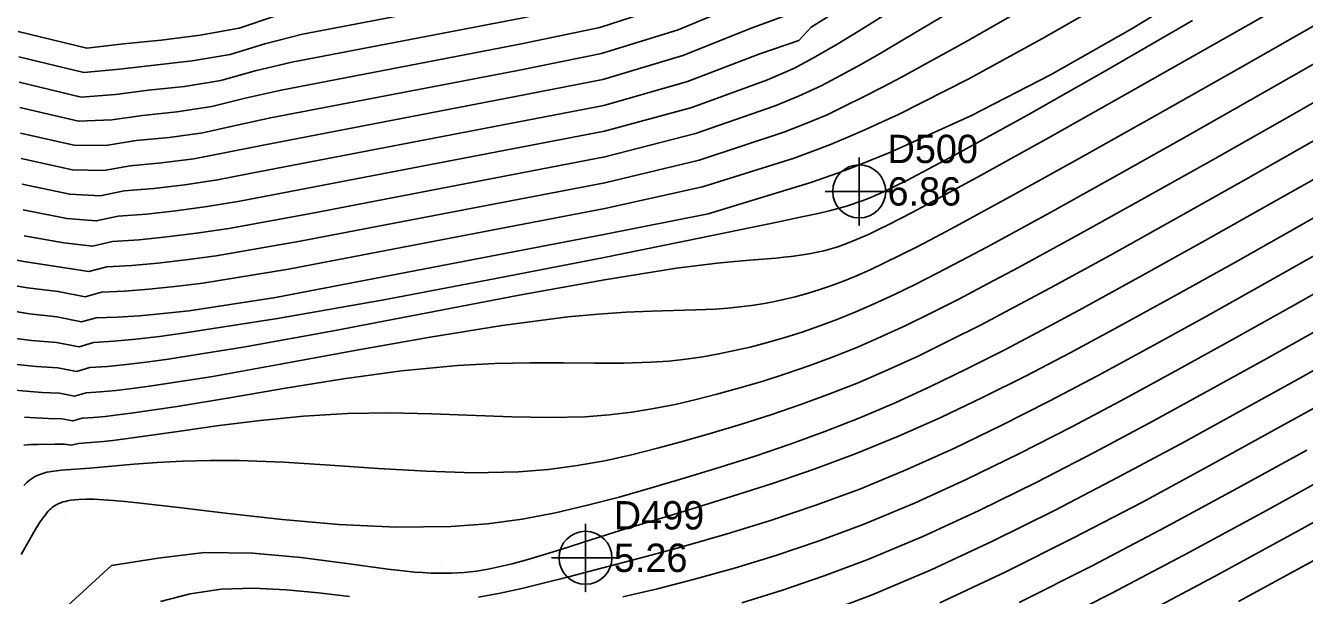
# Model space of a CAD drawing. Extents: x 2356077 to 2359823, y 225951 to 227822.
# Drawn here: x 2357044.1 to 2357157.1, y 227207.4 to 227257.6 of the extents above; entities that cross this region are included whole.
import ezdxf

# ---------------------------------------------------------------- set-up
doc = ezdxf.new("R2010")
doc.units = 0
for name, color, linetype in [('DTM Contours Major', 7, 'Continuous'), ('DTM Contours Minor', 7, 'Continuous'), ('Exist DTM Regular Point CELL', 7, 'Continuous'), ('Exist DTM Regular Point Cogo Elevation', 7, 'Continuous'), ('Exist DTM Regular Point Cogo Number', 7, 'Continuous'), ('PH Exist DTM Point', 7, 'Continuous')]:
    doc.layers.add(name, color=color, linetype=linetype)

msp = doc.modelspace()

# ---------------------------------------------------------------- linework, layer by layer
at = {"layer": 'DTM Contours Major'}
for points in [[(2357148.33, 227296.19), (2357143.43, 227293.5), (2357138.61, 227290.79), (2357133.93, 227288.04), (2357129.47, 227285.24), (2357125.29, 227282.37), (2357121.3, 227279.48), (2357118.57, 227277.29), (2357116.4, 227274.86), (2357113.95, 227272.6), (2357111.43, 227270.43), (2357109.09, 227268.27), (2357106.27, 227266.28), (2357100.43, 227264.08), (2357094.51, 227262.06), (2357088.08, 227260.61), (2357068.61, 227256.87), (2357065.28, 227256.04), (2357062.2, 227255.1), (2357058.86, 227254.54), (2357052.44, 227253.79), (2357049.3, 227253.49), (2357043.54, 227254.89)], [(2357155.39, 227283.28), (2357149.15, 227279.68), (2357143.01, 227276.12), (2357137.08, 227272.62), (2357131.46, 227269.23), (2357126.26, 227265.97), (2357121.59, 227262.89), (2357119.44, 227261.47), (2357117.54, 227260.1), (2357115.56, 227258.78), (2357113.52, 227257.51), (2357112.44, 227256.32), (2357108.98, 227255.15), (2357102.59, 227252.72), (2357095.2, 227250.59), (2357063.94, 227244.59), (2357061.1, 227244.02), (2357058.21, 227243.59), (2357055.48, 227243.26), (2357052.85, 227243.05), (2357050.72, 227242.63), (2357048.04, 227242.76), (2357043.84, 227243.64)], [(2357148.66, 227261.52), (2357141.71, 227257.29), (2357134.71, 227253.32), (2357127.61, 227249.67), (2357120.42, 227246.42), (2357119.29, 227245.96), (2357118.15, 227245.51), (2357117.01, 227245.06), (2357115.85, 227244.63), (2357114.68, 227244.21), (2357113.48, 227243.79), (2357104.42, 227241.02), (2357095.36, 227239.24), (2357066.22, 227233.65), (2357058.59, 227232.47), (2357056.3, 227232.23), (2357054.19, 227232.04), (2357052.22, 227231.91), (2357050.37, 227231.85), (2357049.08, 227231.5), (2357046.89, 227231.95), (2357044.49, 227232.21), (2357042.16, 227232.58)], [(2357162.6, 227253.52), (2357155.79, 227249.65), (2357149.2, 227245.92), (2357142.94, 227242.41), (2357137.11, 227239.17), (2357131.83, 227236.29), (2357129.1, 227234.84), (2357126.56, 227233.51), (2357124.16, 227232.29), (2357121.88, 227231.18), (2357119.68, 227230.17), (2357117.54, 227229.25), (2357115.46, 227228.41), (2357113.39, 227227.64), (2357111.33, 227226.94), (2357109.28, 227226.28), (2357107.23, 227225.68), (2357105.19, 227225.12), (2357103.36, 227224.65), (2357101.52, 227224.22), (2357099.63, 227223.84), (2357097.69, 227223.53), (2357095.67, 227223.28), (2357093.56, 227223.13), (2357090.41, 227223.06), (2357087.07, 227223.12), (2357079.98, 227223.39), (2357076.3, 227223.46), (2357072.56, 227223.41), (2357068.7, 227223.18), (2357064.89, 227222.8), (2357061.23, 227222.34), (2357057.78, 227221.86), (2357054.63, 227221.41), (2357051.84, 227221.04), (2357051.02, 227220.95), (2357050.25, 227220.88), (2357049.52, 227220.82), (2357048.83, 227220.77), (2357048.21, 227220.62), (2357047.56, 227220.71), (2357046.74, 227220.7), (2357045.26, 227220.69), (2357044.6, 227220.67), (2357044, 227220.62)], [(2357161.22, 227235.81), (2357156.12, 227232.94), (2357151.04, 227230.11), (2357145.98, 227227.31), (2357141.24, 227224.73), (2357136.53, 227222.23), (2357131.85, 227219.84), (2357127.22, 227217.58), (2357122.64, 227215.5), (2357118.12, 227213.63), (2357114.22, 227212.18), (2357110.41, 227210.89), (2357106.74, 227209.77), (2357103.23, 227208.79), (2357099.94, 227207.95), (2357096.9, 227207.24)], [(2357160.13, 227218.39), (2357153.72, 227214.85), (2357146.94, 227211.18), (2357140, 227207.52), (2357133.09, 227204.03)]]:
    msp.add_lwpolyline(points, dxfattribs=at)
at = {"layer": 'DTM Contours Minor'}
for points in [[(2357146.92, 227298.78), (2357142.31, 227296.25), (2357137.76, 227293.7), (2357133.34, 227291.1), (2357129.11, 227288.42), (2357125.13, 227285.64), (2357121.27, 227282.84), (2357118.5, 227280.45), (2357116.18, 227277.83), (2357113.63, 227275.38), (2357110.99, 227273.01), (2357108.43, 227270.68), (2357105.67, 227268.44), (2357099.97, 227266.35), (2357094.33, 227264.36), (2357088.22, 227262.91), (2357069.58, 227259.33), (2357066.16, 227258.46), (2357063, 227257.4), (2357059.56, 227256.79), (2357056.13, 227256.36), (2357052.8, 227256.02), (2357049.54, 227255.64), (2357043.5, 227257.12)], [(2357149.74, 227293.61), (2357144.56, 227290.74), (2357139.46, 227287.87), (2357134.53, 227284.97), (2357129.83, 227282.05), (2357125.46, 227279.1), (2357121.35, 227276.14), (2357118.64, 227274.12), (2357116.63, 227271.89), (2357114.28, 227269.83), (2357111.86, 227267.85), (2357109.75, 227265.87), (2357106.82, 227264.11), (2357100.88, 227261.81), (2357094.68, 227259.77), (2357087.93, 227258.3), (2357067.65, 227254.41), (2357064.41, 227253.64), (2357061.39, 227252.79), (2357058.17, 227252.28), (2357055.01, 227251.94), (2357052.09, 227251.56), (2357049.06, 227251.34), (2357043.59, 227252.65)], [(2357151.15, 227291.03), (2357145.7, 227287.98), (2357140.32, 227284.94), (2357135.13, 227281.9), (2357130.21, 227278.86), (2357125.64, 227275.82), (2357121.41, 227272.81), (2357118.7, 227270.96), (2357116.86, 227268.93), (2357114.61, 227267.06), (2357112.28, 227265.27), (2357110.42, 227263.48), (2357107.29, 227261.93), (2357101.33, 227259.55), (2357094.85, 227257.48), (2357087.78, 227256), (2357066.7, 227251.95), (2357063.54, 227251.23), (2357060.59, 227250.49), (2357057.49, 227250.03), (2357054.46, 227249.72), (2357051.75, 227249.32), (2357048.81, 227249.2), (2357043.64, 227250.4)], [(2357152.57, 227288.45), (2357146.83, 227285.22), (2357141.2, 227282), (2357135.75, 227278.81), (2357130.6, 227275.65), (2357125.83, 227272.54), (2357121.5, 227269.48), (2357118.77, 227267.8), (2357117.08, 227265.98), (2357114.93, 227264.3), (2357112.7, 227262.69), (2357111.09, 227261.09), (2357107.66, 227259.72), (2357101.77, 227257.28), (2357094.99, 227255.18), (2357087.61, 227253.69), (2357065.76, 227249.49), (2357062.69, 227248.83), (2357059.79, 227248.19), (2357056.81, 227247.77), (2357053.91, 227247.5), (2357051.4, 227247.09), (2357048.56, 227247.05), (2357043.7, 227248.16)], [(2357153.98, 227285.86), (2357147.98, 227282.45), (2357142.09, 227279.06), (2357136.4, 227275.72), (2357131.01, 227272.44), (2357126.03, 227269.25), (2357121.56, 227266.18), (2357119.29, 227264.6), (2357117.31, 227263.03), (2357115.25, 227261.54), (2357113.11, 227260.1), (2357111.76, 227258.7), (2357108.32, 227257.44), (2357102.19, 227255), (2357095.11, 227252.88), (2357087.42, 227251.37), (2357064.84, 227247.04), (2357061.86, 227246.43), (2357059, 227245.89), (2357056.14, 227245.52), (2357053.38, 227245.28), (2357051.06, 227244.86), (2357048.3, 227244.9), (2357043.76, 227245.9)], [(2357156.8, 227280.7), (2357150.33, 227276.91), (2357143.97, 227273.17), (2357137.81, 227269.52), (2357131.95, 227266.02), (2357126.52, 227262.7), (2357121.6, 227259.61), (2357119.65, 227258.37), (2357117.76, 227257.17), (2357115.87, 227256.02), (2357113.93, 227254.92), (2357112.04, 227253.87), (2357109.65, 227252.85), (2357102.97, 227250.42), (2357095.27, 227248.33), (2357063.06, 227242.15), (2357060.18, 227241.67), (2357057.42, 227241.29), (2357054.82, 227241), (2357052.33, 227240.83), (2357050.39, 227240.4), (2357047.79, 227240.62), (2357043.92, 227241.37)], [(2357158.22, 227278.11), (2357144.98, 227270.23), (2357138.6, 227266.43), (2357132.51, 227262.81), (2357126.81, 227259.43), (2357121.58, 227256.35), (2357119.75, 227255.28), (2357117.97, 227254.25), (2357116.17, 227253.27), (2357114.41, 227252.34), (2357112.41, 227251.42), (2357110.34, 227250.55), (2357103.31, 227248.11), (2357095.31, 227246.06), (2357069.32, 227241.07), (2357062.08, 227239.73), (2357059.25, 227239.32), (2357056.63, 227238.99), (2357054.17, 227238.74), (2357051.83, 227238.6), (2357050.06, 227238.17), (2357047.53, 227238.47), (2357044.03, 227239.09)], [(2357159.63, 227275.53), (2357152.81, 227271.38), (2357146.08, 227267.3), (2357139.5, 227263.35), (2357133.15, 227259.62), (2357127.13, 227256.18), (2357121.49, 227253.09), (2357119.81, 227252.2), (2357118.14, 227251.35), (2357116.47, 227250.53), (2357114.93, 227249.77), (2357112.98, 227248.98), (2357111.1, 227248.24), (2357103.62, 227245.77), (2357095.31, 227243.78), (2357068.39, 227238.62), (2357060.97, 227237.33), (2357058.3, 227236.97), (2357055.83, 227236.68), (2357053.52, 227236.48), (2357051.33, 227236.36), (2357049.73, 227235.95), (2357044.15, 227236.81), (2357041.19, 227237.33)], [(2357157.03, 227260.51), (2357149.01, 227255.95), (2357141.43, 227251.66), (2357134.53, 227247.78), (2357128.52, 227244.44), (2357123.64, 227241.79), (2357122.45, 227241.16), (2357121.36, 227240.59), (2357120.37, 227240.09), (2357119.47, 227239.64), (2357118.64, 227239.25), (2357117.87, 227238.9), (2357117.16, 227238.61), (2357116.5, 227238.35), (2357115.86, 227238.13), (2357115.25, 227237.94), (2357114.65, 227237.78), (2357114.05, 227237.64), (2357113.5, 227237.53), (2357112.95, 227237.43), (2357112.37, 227237.34), (2357111.75, 227237.27), (2357111.1, 227237.2), (2357110.4, 227237.13), (2357108.11, 227236.94), (2357106.75, 227236.82), (2357105.23, 227236.67), (2357103.54, 227236.48), (2357101.64, 227236.24), (2357095.27, 227235.22), (2357087.73, 227233.85), (2357071.33, 227230.72), (2357063.54, 227229.3), (2357056.73, 227228.2), (2357054.8, 227227.94), (2357053.02, 227227.73), (2357051.37, 227227.57), (2357049.82, 227227.47), (2357048.65, 227227.12), (2357046.98, 227227.44), (2357045.12, 227227.55), (2357043.36, 227227.74)], [(2357140.53, 227260.31), (2357133.9, 227256.46), (2357127.45, 227252.94), (2357121.23, 227249.81), (2357119.74, 227249.11), (2357118.25, 227248.44), (2357116.75, 227247.79), (2357115.22, 227247.16), (2357113.66, 227246.55), (2357112.03, 227245.95), (2357103.93, 227243.4), (2357095.29, 227241.5), (2357067.36, 227236.14), (2357059.81, 227234.91), (2357057.32, 227234.61), (2357055.02, 227234.37), (2357052.88, 227234.2), (2357050.85, 227234.11), (2357049.41, 227233.72), (2357047.03, 227234.18), (2357044.31, 227234.51), (2357041.66, 227234.95)], [(2357158.93, 227258.2), (2357151.34, 227253.89), (2357144.1, 227249.8), (2357137.39, 227246.04), (2357131.39, 227242.7), (2357126.26, 227239.91), (2357124.49, 227238.98), (2357122.88, 227238.13), (2357121.39, 227237.38), (2357120.01, 227236.7), (2357118.72, 227236.1), (2357117.51, 227235.57), (2357116.37, 227235.1), (2357115.27, 227234.69), (2357114.2, 227234.32), (2357113.16, 227234), (2357112.12, 227233.71), (2357111.08, 227233.46), (2357110.16, 227233.26), (2357109.21, 227233.09), (2357108.24, 227232.93), (2357107.22, 227232.81), (2357106.16, 227232.7), (2357105.03, 227232.62), (2357103.33, 227232.55), (2357099.42, 227232.43), (2357097.17, 227232.34), (2357094.71, 227232.18), (2357092.02, 227231.94), (2357086.23, 227231.19), (2357079.86, 227230.16), (2357073.22, 227228.97), (2357066.66, 227227.76), (2357060.51, 227226.66), (2357055.1, 227225.81), (2357053.56, 227225.61), (2357052.11, 227225.44), (2357050.76, 227225.32), (2357049.49, 227225.24), (2357048.47, 227224.94), (2357047.15, 227225.2), (2357045.62, 227225.26), (2357044.19, 227225.37), (2357042.86, 227225.5)], [(2357147.2, 227258.09), (2357139.5, 227253.65), (2357132.56, 227249.71), (2357126.63, 227246.43), (2357121.97, 227243.98), (2357120.95, 227243.47), (2357120.48, 227243.24), (2357120.02, 227243.03), (2357119.59, 227242.83), (2357119.18, 227242.65), (2357118.78, 227242.48), (2357118.4, 227242.33), (2357118.02, 227242.18), (2357117.65, 227242.05), (2357117.27, 227241.92), (2357116.9, 227241.8), (2357116.56, 227241.69), (2357115.87, 227241.5), (2357115.12, 227241.3), (2357114.14, 227241.07), (2357112.84, 227240.79), (2357110.52, 227240.3), (2357103.78, 227238.91), (2357095.24, 227237.19), (2357085.66, 227235.31), (2357075.79, 227233.45), (2357066.4, 227231.79), (2357058.24, 227230.52), (2357055.96, 227230.22), (2357053.88, 227229.98), (2357051.95, 227229.8), (2357050.15, 227229.69), (2357048.86, 227229.3), (2357046.86, 227229.69), (2357044.67, 227229.86), (2357042.61, 227230.12)], [(2357160.78, 227255.87), (2357153.59, 227251.79), (2357146.69, 227247.88), (2357140.2, 227244.24), (2357134.26, 227240.95), (2357129.02, 227238.09), (2357126.75, 227236.89), (2357124.66, 227235.79), (2357122.71, 227234.8), (2357120.88, 227233.91), (2357119.14, 227233.11), (2357117.46, 227232.38), (2357115.86, 227231.73), (2357114.28, 227231.14), (2357112.73, 227230.6), (2357111.19, 227230.12), (2357109.66, 227229.68), (2357108.13, 227229.28), (2357106.76, 227228.96), (2357105.38, 227228.67), (2357103.95, 227228.41), (2357102.49, 227228.2), (2357100.96, 227228.04), (2357099.36, 227227.93), (2357096.96, 227227.86), (2357094.39, 227227.86), (2357091.64, 227227.89), (2357088.7, 227227.89), (2357085.59, 227227.83), (2357082.28, 227227.65), (2357077.35, 227227.17), (2357072.23, 227226.47), (2357067.1, 227225.65), (2357062.14, 227224.8), (2357057.54, 227224.03), (2357053.47, 227223.43), (2357052.29, 227223.28), (2357051.18, 227223.16), (2357050.14, 227223.07), (2357049.15, 227223), (2357048.31, 227222.77), (2357047.34, 227222.95), (2357046.16, 227222.97), (2357045.06, 227223.02), (2357044.05, 227223.08)], [(2357157.95, 227247.49), (2357151.67, 227243.94), (2357145.64, 227240.55), (2357139.94, 227237.39), (2357134.66, 227234.5), (2357131.51, 227232.81), (2357128.53, 227231.25), (2357125.69, 227229.81), (2357122.96, 227228.48), (2357120.29, 227227.26), (2357117.67, 227226.13), (2357115.09, 227225.11), (2357112.52, 227224.17), (2357109.95, 227223.29), (2357107.38, 227222.47), (2357104.81, 227221.7), (2357102.24, 227220.97), (2357099.96, 227220.34), (2357097.65, 227219.76), (2357095.29, 227219.25), (2357092.86, 227218.81), (2357090.33, 227218.48), (2357087.68, 227218.26), (2357083.7, 227218.19), (2357079.54, 227218.31), (2357075.29, 227218.56), (2357071.05, 227218.86), (2357066.92, 227219.12), (2357063.01, 227219.27), (2357060.41, 227219.27), (2357057.99, 227219.2), (2357055.75, 227219.08), (2357053.71, 227218.93), (2357049.81, 227218.59), (2357047.31, 227218.4), (2357046.86, 227218.35), (2357046.43, 227218.3), (2357046.03, 227218.23), (2357045.66, 227218.13), (2357045.3, 227218), (2357045.02, 227217.87), (2357044.76, 227217.72), (2357044.5, 227217.54), (2357044.24, 227217.32), (2357043.98, 227217.07)], [(2357160.08, 227245.31), (2357154.1, 227241.93), (2357148.31, 227238.68), (2357142.76, 227235.59), (2357137.51, 227232.71), (2357133.95, 227230.8), (2357130.55, 227229.01), (2357127.27, 227227.34), (2357124.07, 227225.79), (2357120.93, 227224.35), (2357117.82, 227223.02), (2357114.74, 227221.82), (2357111.66, 227220.7), (2357108.57, 227219.65), (2357105.48, 227218.67), (2357102.39, 227217.73), (2357099.3, 227216.82), (2357096.55, 227216.04), (2357093.78, 227215.31), (2357090.95, 227214.65), (2357088.01, 227214.1), (2357084.94, 227213.68), (2357081.71, 227213.43), (2357076.86, 227213.38), (2357071.81, 227213.62), (2357066.8, 227214.05), (2357062.02, 227214.59), (2357057.69, 227215.11), (2357054.02, 227215.54), (2357052.91, 227215.66), (2357051.91, 227215.74), (2357051.01, 227215.8), (2357050.2, 227215.84), (2357049.49, 227215.85), (2357048.85, 227215.83), (2357048.49, 227215.8), (2357048.15, 227215.76), (2357047.84, 227215.71), (2357047.63, 227215.66), (2357047.44, 227215.61), (2357047.25, 227215.54), (2357047.08, 227215.47), (2357046.91, 227215.39), (2357046.75, 227215.29), (2357046.62, 227215.2), (2357046.5, 227215.11), (2357046.38, 227215.01), (2357046.26, 227214.9), (2357046.15, 227214.78), (2357046.03, 227214.65), (2357045.89, 227214.47), (2357045.74, 227214.28), (2357045.59, 227214.07), (2357045.44, 227213.85), (2357045.12, 227213.35), (2357044.48, 227212.26), (2357043.76, 227210.96)], [(2357162.22, 227243.13), (2357156.55, 227239.91), (2357150.99, 227236.78), (2357145.58, 227233.78), (2357140.36, 227230.92), (2357136.38, 227228.78), (2357132.5, 227226.75), (2357128.7, 227224.85), (2357124.96, 227223.06), (2357121.23, 227221.4), (2357117.49, 227219.87), (2357113.79, 227218.5), (2357110.1, 227217.24), (2357106.48, 227216.08), (2357103, 227215.01), (2357099.7, 227214.01), (2357096.64, 227213.08), (2357094.81, 227212.5), (2357091.49, 227211.44), (2357089.96, 227210.96), (2357088.51, 227210.53), (2357087.11, 227210.15), (2357086.05, 227209.9), (2357085, 227209.68), (2357083.95, 227209.51), (2357082.88, 227209.39), (2357081.77, 227209.32), (2357080.6, 227209.31), (2357079.92, 227209.33), (2357079.22, 227209.37), (2357078.5, 227209.42), (2357077.74, 227209.5), (2357076.95, 227209.58), (2357076.12, 227209.69), (2357072.5, 227210.19), (2357068.46, 227210.72), (2357064.21, 227211.1), (2357059.94, 227211.14), (2357055.84, 227210.66), (2357051.74, 227210.01), (2357046.77, 227205.46)], [(2357158.9, 227237.87), (2357153.57, 227234.87), (2357148.33, 227231.94), (2357143.18, 227229.11), (2357138.82, 227226.75), (2357134.54, 227224.49), (2357130.31, 227222.34), (2357126.12, 227220.33), (2357121.96, 227218.46), (2357117.81, 227216.75), (2357113.84, 227215.29), (2357109.92, 227213.98), (2357106.1, 227212.8), (2357102.42, 227211.74), (2357098.94, 227210.8), (2357094.43, 227209.62), (2357091.99, 227208.98), (2357089.96, 227208.46), (2357087.98, 227207.98), (2357086.04, 227207.56), (2357084.14, 227207.21)], [(2357158.66, 227231.01), (2357153.75, 227228.27), (2357148.79, 227225.52), (2357143.69, 227222.74), (2357138.56, 227220), (2357133.45, 227217.36), (2357128.37, 227214.86), (2357123.38, 227212.57), (2357118.51, 227210.52), (2357114.68, 227209.08), (2357110.98, 227207.81), (2357107.41, 227206.72)], [(2357161.18, 227229.06), (2357156.46, 227226.42), (2357151.62, 227223.74), (2357146.17, 227220.75), (2357140.62, 227217.78), (2357135.06, 227214.89), (2357129.53, 227212.15), (2357124.12, 227209.63), (2357118.9, 227207.42), (2357115.16, 227205.99)], [(2357159.15, 227224.57), (2357154.45, 227221.96), (2357148.67, 227218.78), (2357142.71, 227215.57), (2357136.69, 227212.43), (2357130.71, 227209.44), (2357124.89, 227206.71)], [(2357157.29, 227220.18), (2357151.18, 227216.81), (2357144.81, 227213.37), (2357138.33, 227209.97), (2357131.89, 227206.73)], [(2357162.97, 227216.61), (2357156.27, 227212.9), (2357149.08, 227208.99), (2357141.67, 227205.07)], [(2357158.83, 227210.95), (2357151.25, 227206.81)], [(2357072.76, 227207.26), (2357070.02, 227207.58), (2357067.16, 227207.86), (2357064.26, 227208), (2357061.41, 227207.91), (2357058.69, 227207.49), (2357056.05, 227206.83)]]:
    msp.add_lwpolyline(points, dxfattribs=at)
at = {"layer": 'Exist DTM Regular Point CELL'}
for points in [[(2357117.76, 227246.01), (2357117.76, 227240.01), (2357117.76, 227243.01), (2357120.76, 227243.01), (2357114.76, 227243.01)], [(2357093.59, 227213.68), (2357093.59, 227207.68), (2357093.59, 227210.68), (2357096.59, 227210.68), (2357090.59, 227210.68)]]:
    msp.add_lwpolyline(points, dxfattribs=at)
for centre in [(2357117.76, 227243.01), (2357093.59, 227210.68)]:
    msp.add_circle(centre, 2.34, dxfattribs=at)
at = {"layer": 'PH Exist DTM Point'}
for p, q in [((2357047.61, 227214.27), (2357047.61, 227214.27)), ((2357080.91, 227209.94), (2357080.91, 227209.94))]:
    msp.add_line(p, q, dxfattribs=at)

# ---------------------------------------------------------------- texts
at = {"layer": 'Exist DTM Regular Point Cogo Elevation'}
for s, p in [('6.86', (2357120.26, 227241.76)), ('5.26', (2357096.09, 227209.43))]:
    msp.add_text(s, height=2.5, dxfattribs=at).set_placement(p)
at = {"layer": 'Exist DTM Regular Point Cogo Number'}
for s, p in [('D500', (2357120.26, 227245.51)), ('D499', (2357096.09, 227213.18))]:
    msp.add_text(s, height=2.5, dxfattribs=at).set_placement(p)

doc.saveas('drawing.dxf')
